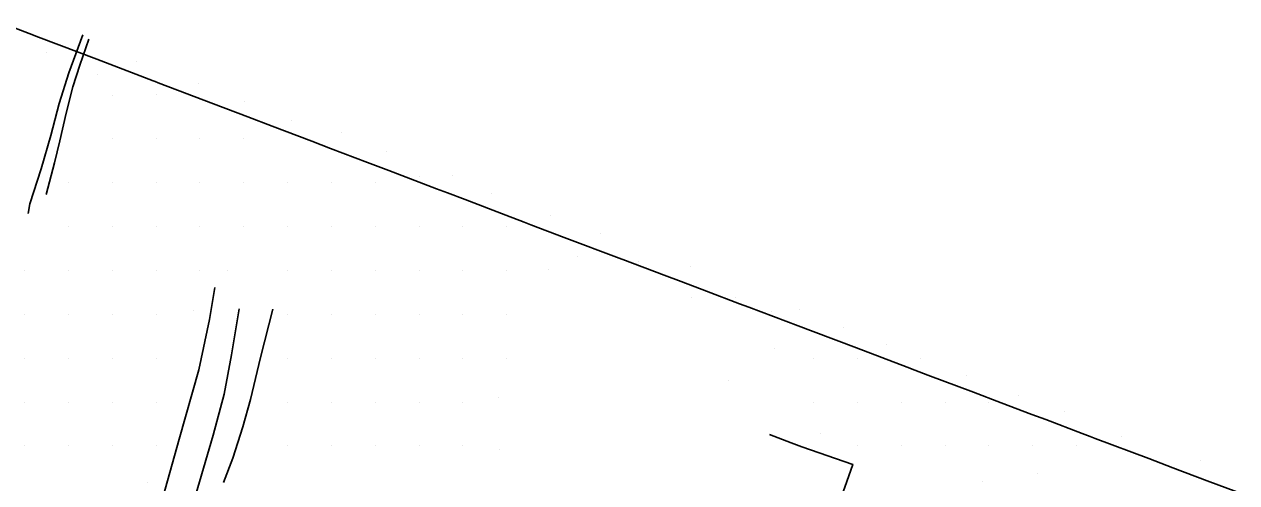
# Model space of a CAD drawing. Extents: x 1497074 to 1501343, y 481943 to 486114.
# Drawn here: x 1500304.3 to 1500719.2, y 482774.6 to 482931.5 of the extents above; entities that cross this region are included whole.
import ezdxf

# ---------------------------------------------------------------- set-up
doc = ezdxf.new("R2010")
doc.units = 0
for name, color, linetype in [('PH Exist DTM Boundary', 7, 'Continuous'), ('PH Exist DTM Breakline', 7, 'Continuous'), ('PH Exist DTM Point', 7, 'Continuous')]:
    doc.layers.add(name, color=color, linetype=linetype)

msp = doc.modelspace()

# ---------------------------------------------------------------- linework, layer by layer
at = {"layer": 'PH Exist DTM Boundary'}
msp.add_lwpolyline([(1500719.22, 482771.49), (1500709.09, 482775.32), (1500697.36, 482779.76), (1500689.09, 482782.89), (1500670.75, 482789.83), (1500669.09, 482790.46), (1500666.37, 482791.49), (1500653.83, 482796.24), (1500649.09, 482798.03), (1500638.57, 482802.01), (1500629.09, 482805.6), (1500613.52, 482811.49), (1500609.09, 482813.17), (1500606.39, 482814.19), (1500589.09, 482820.74), (1500574.21, 482826.37), (1500569.09, 482828.31), (1500560.68, 482831.49), (1500552.27, 482834.67), (1500549.09, 482835.88), (1500537.76, 482840.16), (1500529.09, 482843.45), (1500523.25, 482845.65), (1500509.09, 482851.01), (1500508.74, 482851.15), (1500507.83, 482851.49), (1500489.09, 482858.58), (1500477.68, 482862.9), (1500475.36, 482863.78), (1500475.36, 482863.78), (1500469.09, 482866.17), (1500455.12, 482871.49), (1500449.09, 482873.79), (1500445.38, 482875.2), (1500429.09, 482881.41), (1500421.79, 482884.19), (1500409.09, 482889.03), (1500402.63, 482891.49), (1500389.09, 482896.65), (1500380.75, 482899.83), (1500369.09, 482904.27), (1500350.14, 482911.49), (1500349.09, 482911.89), (1500348.44, 482912.14), (1500329.09, 482919.51), (1500316.13, 482924.45), (1500309.09, 482927.13), (1500305.94, 482928.34), (1500297.66, 482931.49)], dxfattribs=at)
at = {"layer": 'PH Exist DTM Breakline'}
for points in [[(1500324.27, 482927.9), (1500319.52, 482914.83), (1500316.23, 482904.34), (1500313.35, 482893.41), (1500310.1, 482882.05), (1500306.15, 482870.05), (1500305.66, 482866.71)], [(1500326.34, 482926.44), (1500323.34, 482917.44), (1500320.95, 482910.04), (1500318.67, 482901.05), (1500316.42, 482891.63), (1500314.65, 482884.14), (1500311.73, 482873.26)], [(1500325.78, 482686.95), (1500332.06, 482703.04), (1500336.88, 482716.66), (1500341.57, 482732.63), (1500345.9, 482749.53), (1500351.74, 482769.61), (1500357.28, 482789.54), (1500364.06, 482813.23), (1500367.68, 482830.52), (1500369.47, 482841.48)], [(1500327.94, 482662.6), (1500335.02, 482677.33), (1500341.54, 482694.48), (1500347.91, 482716.12), (1500352.16, 482734.34), (1500357.36, 482752.48), (1500362.25, 482768.29), (1500368.97, 482790.97), (1500372.72, 482804.99), (1500375.16, 482818.35), (1500377.84, 482834.09)], [(1500389.39, 482834), (1500385.15, 482817.5), (1500381.7, 482803.15), (1500379.03, 482793.82), (1500375.64, 482783.07), (1500372.47, 482774.74)], [(1500559.32, 482791.15), (1500566.78, 482788.25), (1500570.38, 482786.98), (1500587.82, 482780.89), (1500582.46, 482765.73)]]:
    msp.add_lwpolyline(points, dxfattribs=at)
at = {"layer": 'PH Exist DTM Point'}
for p, q in [((1500312.01, 482921.69), (1500312.01, 482921.69)), ((1500342.63, 482918.74), (1500342.63, 482918.74)), ((1500329.25, 482914.32), (1500329.25, 482914.32)), ((1500363.93, 482911.19), (1500363.93, 482911.19)), ((1500334.38, 482907.25), (1500334.38, 482907.25)), ((1500349.38, 482907.34), (1500349.38, 482907.34)), ((1500379.81, 482905.08), (1500379.81, 482905.08)), ((1500395.82, 482898.59), (1500395.82, 482898.59)), ((1500334.38, 482892.25), (1500334.38, 482892.25)), ((1500349.38, 482892.25), (1500349.38, 482892.25)), ((1500364.38, 482892.25), (1500364.38, 482892.25)), ((1500379.38, 482892.25), (1500379.38, 482892.25)), ((1500412.89, 482894.58), (1500412.89, 482894.58)), ((1500428.23, 482887.9), (1500428.23, 482887.9)), ((1500439.39, 482879.43), (1500439.39, 482879.43)), ((1500450.87, 482879.76), (1500450.87, 482879.76)), ((1500319.38, 482877.25), (1500319.38, 482877.25)), ((1500334.38, 482877.25), (1500334.38, 482877.25)), ((1500349.38, 482877.25), (1500349.38, 482877.25)), ((1500364.38, 482877.25), (1500364.38, 482877.25)), ((1500379.38, 482877.25), (1500379.38, 482877.25)), ((1500394.38, 482877.25), (1500394.38, 482877.25)), ((1500409.38, 482877.25), (1500409.38, 482877.25)), ((1500424.38, 482877.25), (1500424.38, 482877.25)), ((1500464.25, 482873.65), (1500464.25, 482873.65)), ((1500319.38, 482862.25), (1500319.38, 482862.25)), ((1500334.38, 482862.25), (1500334.38, 482862.25)), ((1500349.38, 482862.25), (1500349.38, 482862.25)), ((1500364.38, 482862.25), (1500364.38, 482862.25)), ((1500379.38, 482862.25), (1500379.38, 482862.25)), ((1500394.38, 482862.25), (1500394.38, 482862.25)), ((1500409.38, 482862.25), (1500409.38, 482862.25)), ((1500424.38, 482862.25), (1500424.38, 482862.25)), ((1500439.38, 482862.25), (1500439.38, 482862.25)), ((1500454.38, 482862.25), (1500454.38, 482862.25)), ((1500469.38, 482862.25), (1500469.38, 482862.25)), ((1500484.47, 482866.17), (1500484.47, 482866.17)), ((1500501.39, 482859.94), (1500501.39, 482859.94)), ((1500493.65, 482851.98), (1500493.65, 482851.98)), ((1500514.38, 482850.24), (1500514.38, 482850.24)), ((1500304.38, 482847.25), (1500304.38, 482847.25)), ((1500319.38, 482847.25), (1500319.38, 482847.25)), ((1500334.38, 482847.25), (1500334.38, 482847.25)), ((1500349.38, 482847.25), (1500349.38, 482847.25)), ((1500364.38, 482847.25), (1500364.38, 482847.25)), ((1500373.9, 482847.22), (1500373.9, 482847.22)), ((1500394.38, 482847.25), (1500394.38, 482847.25)), ((1500409.38, 482847.25), (1500409.38, 482847.25)), ((1500424.38, 482847.25), (1500424.38, 482847.25)), ((1500439.38, 482847.25), (1500439.38, 482847.25)), ((1500454.38, 482847.25), (1500454.38, 482847.25)), ((1500469.38, 482847.25), (1500469.38, 482847.25)), ((1500483.82, 482847.58), (1500483.82, 482847.58)), ((1500532.42, 482848.55), (1500532.42, 482848.55)), ((1500532.53, 482837.88), (1500532.53, 482837.88)), ((1500547.58, 482837.95), (1500547.58, 482837.95)), ((1500362.08, 482833.55), (1500362.08, 482833.55)), ((1500569.67, 482834), (1500569.67, 482834)), ((1500304.38, 482832.25), (1500304.38, 482832.25)), ((1500319.38, 482832.25), (1500319.38, 482832.25)), ((1500334.38, 482832.25), (1500334.38, 482832.25)), ((1500349.38, 482832.25), (1500349.38, 482832.25)), ((1500394.38, 482832.25), (1500394.38, 482832.25)), ((1500409.38, 482832.25), (1500409.38, 482832.25)), ((1500424.38, 482832.25), (1500424.38, 482832.25)), ((1500439.38, 482832.25), (1500439.38, 482832.25)), ((1500454.38, 482832.25), (1500454.38, 482832.25)), ((1500469.38, 482832.25), (1500469.38, 482832.25)), ((1500559.83, 482833.06), (1500559.83, 482833.06)), ((1500584.62, 482827.89), (1500584.62, 482827.89)), ((1500599.4, 482821.77), (1500599.4, 482821.77)), ((1500304.38, 482817.25), (1500304.38, 482817.25)), ((1500319.38, 482817.25), (1500319.38, 482817.25)), ((1500334.38, 482817.25), (1500334.38, 482817.25)), ((1500349.38, 482817.25), (1500349.38, 482817.25)), ((1500394.38, 482817.25), (1500394.38, 482817.25)), ((1500409.38, 482817.25), (1500409.38, 482817.25)), ((1500424.38, 482817.25), (1500424.38, 482817.25)), ((1500439.38, 482817.25), (1500439.38, 482817.25)), ((1500454.38, 482817.25), (1500454.38, 482817.25)), ((1500469.38, 482817.25), (1500469.38, 482817.25)), ((1500561.17, 482820.52), (1500561.17, 482820.52)), ((1500574.38, 482817.25), (1500574.38, 482817.25)), ((1500589.38, 482817.25), (1500589.38, 482817.25)), ((1500611.05, 482817.15), (1500611.05, 482817.15)), ((1500545.29, 482809.76), (1500545.29, 482809.76)), ((1500626.72, 482811.37), (1500626.72, 482811.37)), ((1500644.4, 482804.41), (1500644.4, 482804.41)), ((1500304.38, 482802.25), (1500304.38, 482802.25)), ((1500319.38, 482802.25), (1500319.38, 482802.25)), ((1500334.38, 482802.25), (1500334.38, 482802.25)), ((1500349.38, 482802.25), (1500349.38, 482802.25)), ((1500394.38, 482802.25), (1500394.38, 482802.25)), ((1500409.38, 482802.25), (1500409.38, 482802.25)), ((1500424.38, 482802.25), (1500424.38, 482802.25)), ((1500439.38, 482802.25), (1500439.38, 482802.25)), ((1500454.38, 482802.25), (1500454.38, 482802.25)), ((1500466.63, 482803.79), (1500466.63, 482803.79)), ((1500574.38, 482802.25), (1500574.38, 482802.25)), ((1500589.38, 482802.25), (1500589.38, 482802.25)), ((1500604.38, 482802.25), (1500604.38, 482802.25)), ((1500619.38, 482802.25), (1500619.38, 482802.25)), ((1500634.38, 482802.25), (1500634.38, 482802.25)), ((1500660.25, 482799.01), (1500660.25, 482799.01)), ((1500576.89, 482791.54), (1500576.89, 482791.54)), ((1500679.84, 482790.39), (1500679.84, 482790.39)), ((1500304.38, 482787.25), (1500304.38, 482787.25)), ((1500319.38, 482787.25), (1500319.38, 482787.25)), ((1500334.38, 482787.25), (1500334.38, 482787.25)), ((1500349.38, 482787.25), (1500349.38, 482787.25)), ((1500394.38, 482787.25), (1500394.38, 482787.25)), ((1500409.38, 482787.25), (1500409.38, 482787.25)), ((1500424.38, 482787.25), (1500424.38, 482787.25)), ((1500439.38, 482787.25), (1500439.38, 482787.25)), ((1500454.38, 482787.25), (1500454.38, 482787.25)), ((1500466.93, 482785.97), (1500466.93, 482785.97)), ((1500589.38, 482787.25), (1500589.38, 482787.25)), ((1500604.38, 482787.25), (1500604.38, 482787.25)), ((1500619.38, 482787.25), (1500619.38, 482787.25)), ((1500634.38, 482787.25), (1500634.38, 482787.25)), ((1500649.38, 482787.25), (1500649.38, 482787.25)), ((1500664.38, 482787.25), (1500664.38, 482787.25)), ((1500706.71, 482782.24), (1500706.71, 482782.24)), ((1500650.92, 482777.77), (1500650.92, 482777.77)), ((1500346.58, 482774.78), (1500346.58, 482774.78)), ((1500632.33, 482775.02), (1500632.33, 482775.02))]:
    msp.add_line(p, q, dxfattribs=at)

doc.saveas('drawing.dxf')
